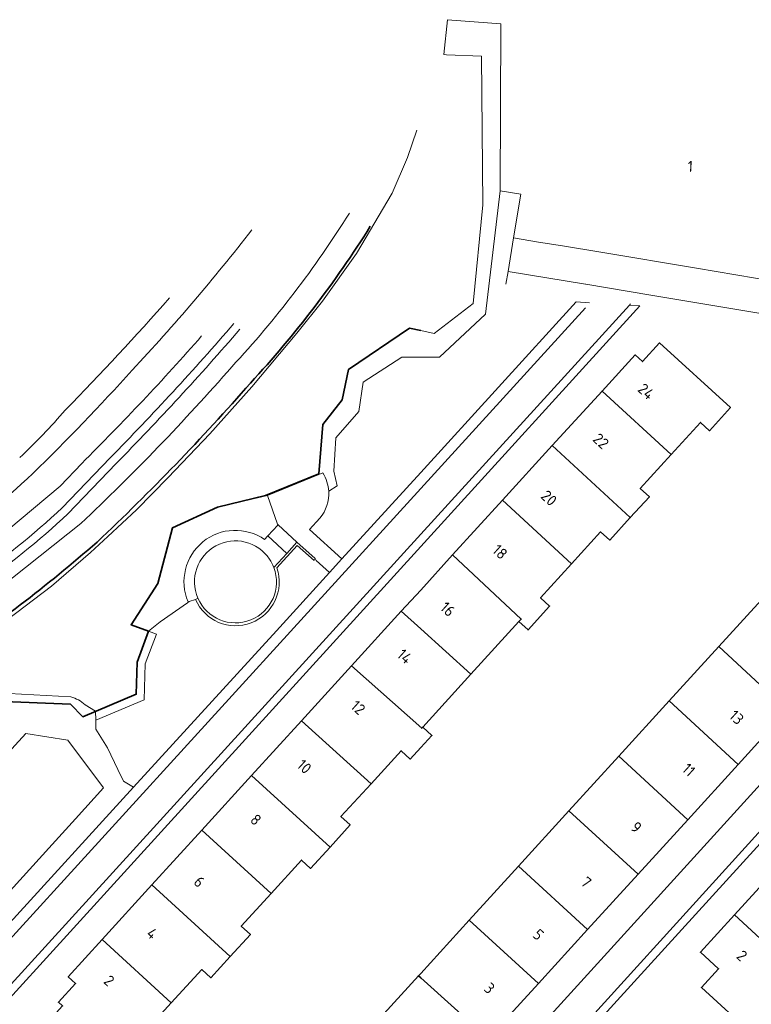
# Model space of a CAD drawing. Extents: x 150256 to 156914, y 461459 to 469481.
# Tile 509 of 656: x 154951 to 155040, y 467271 to 467391. Entities that reach past the tile are written whole.
import ezdxf
from ezdxf.enums import TextEntityAlignment as Align

# ---------------------------------------------------------------- set-up
doc = ezdxf.new("R2010")
doc.units = 0
doc.header["$LTSCALE"] = 0.75
for name, color, linetype, lineweight in [('B-RO-GK-BESCHOEIING-G', 251, 'GK-BESCHOEIING', 35), ('B-RO-GR-BEPLANTING_CULTUUR_BODEMBEDEKKER-GV', 251, 'CONTINUOUS', 18), ('B-RO-OG-BEBOUWING-GV', 6, 'CONTINUOUS', 35), ('B-RO-OG-BEBOUWING-T18', 1, 'CONTINUOUS', 18), ('B-RO-OG-TERREIN_CULTUURSCHEIDING-GV', 251, 'CONTINUOUS', 18), ('B-RO-OG-TERREIN_ONBEGROEID-GV', 251, 'CONTINUOUS', 18), ('B-RO-OG-WATER_SLOOT-GV', 251, 'CONTINUOUS', 18), ('B-RO-VH-VERHARDING_ASFALT-GV', 251, 'CONTINUOUS', 18), ('B-RO-VH-VERHARDING_BEDRIJFSVLOERPLAAT-GV', 251, 'CONTINUOUS', 18), ('B-RO-VH-VERHARDING_BETON-GV', 251, 'CONTINUOUS', 18), ('B-RO-VH-VERHARDING_BETONSTRAATSTEEN-GV', 251, 'CONTINUOUS', 18), ('B-RO-VH-VERHARDING_TEGEL-GV', 251, 'CONTINUOUS', 18)]:
    doc.layers.add(name, color=color, linetype=linetype, lineweight=lineweight)
doc.styles.add('NLCS-ISO-M200-T18', font='NLCS-ISO.ttf', dxfattribs={"height": 360})
doc.linetypes.add('GK-BESCHOEIING', pattern='A,30,-5,[1,NLCS.SHX,S=1,R=0,X=0,Y=0],-5', length=40)

msp = doc.modelspace()

# ---------------------------------------------------------------- linework, layer by layer
at = {"layer": 'B-RO-GK-BESCHOEIING-G'}
for points in [[(154979.301, 467346.497, 0.0472029), (154993.873, 467365.55)], [(154979.301, 467346.497, 0.0472029), (154993.873, 467365.55)], [(154960.653, 467327.165, 0.0240124), (154979.301, 467346.497)], [(154960.653, 467327.165, 0.0240124), (154979.301, 467346.497)], [(154941.461, 467312.513, 0.0332662), (154960.653, 467327.165)], [(154941.461, 467312.513, 0.0332662), (154960.653, 467327.165)]]:
    msp.add_lwpolyline(points, format="xyb", dxfattribs=at)
msp.add_lwpolyline([(154933.561, 467300.742), (154936.005, 467297.44), (154940.861, 467297.651), (154943.498, 467300.699), (154944.482, 467304.574), (154948.316, 467307.802), (154957.409, 467307.476), (154958.914, 467305.936), (154965.41, 467308.661), (154965.512, 467312.559), (154966.922, 467316.334), (154964.788, 467317.118), (154968.02, 467322.133), (154969.81, 467328.911), (154975.28, 467331.392), (154981.122, 467332.841), (154987.617, 467335.462), (154988.097, 467341.45), (154990.466, 467344.431), (154991.224, 467348.13), (154998.65, 467353.162), (155000, 467352.877)], dxfattribs=at)
msp.add_lwpolyline([(154933.561, 467300.742), (154936.005, 467297.44), (154940.861, 467297.651), (154943.498, 467300.699), (154944.482, 467304.574), (154948.316, 467307.802), (154957.409, 467307.476), (154958.914, 467305.936), (154965.41, 467308.661), (154965.512, 467312.559), (154966.922, 467316.334), (154964.788, 467317.118), (154968.02, 467322.133), (154969.81, 467328.911), (154975.28, 467331.392), (154981.122, 467332.841), (154987.617, 467335.462), (154988.097, 467341.45), (154990.466, 467344.431), (154991.224, 467348.13), (154998.65, 467353.162), (155000, 467352.877)], dxfattribs=at)
at = {"layer": 'B-RO-GR-BEPLANTING_CULTUUR_BODEMBEDEKKER-GV'}
for points in [[(154949.631, 467280.421), (154965.091, 467297.35), (154963.858, 467298.079), (154963.16, 467299.525), (154961.913, 467302.167), (154960.517, 467304.411), (154960.496, 467305.515), (154960.476, 467306.591), (154958.914, 467305.936), (154957.409, 467307.476), (154948.316, 467307.802)], [(154949.631, 467280.421), (154965.091, 467297.35), (154963.858, 467298.079), (154963.16, 467299.525), (154961.913, 467302.167), (154960.517, 467304.411), (154960.496, 467305.515), (154960.476, 467306.591), (154958.914, 467305.936), (154957.409, 467307.476), (154948.316, 467307.802)], [(154948.484, 467300.139), (154951.984, 467303.886), (154957.104, 467303.068), (154961.427, 467297.294), (154958.033, 467293.511), (154954.793, 467289.946), (154946.934, 467281.314)], [(154948.484, 467300.139), (154951.984, 467303.886), (154957.104, 467303.068), (154961.427, 467297.294), (154958.033, 467293.511), (154954.793, 467289.946), (154946.934, 467281.314)]]:
    msp.add_lwpolyline(points, dxfattribs=at)
at = {"layer": 'B-RO-OG-BEBOUWING-GV'}
for points in [[(155022.055, 467345.523), (155030.469, 467337.817), (155034.013, 467341.699), (155035.12, 467340.689), (155037.667, 467343.502), (155029.029, 467351.38), (155026.96, 467349.108), (155026.064, 467349.921)], [(155022.055, 467345.523), (155030.469, 467337.817), (155034.013, 467341.699), (155035.12, 467340.689), (155037.667, 467343.502), (155029.029, 467351.38), (155026.96, 467349.108), (155026.064, 467349.921)], [(155016.004, 467338.886), (155025.488, 467330.137), (155027.803, 467332.673), (155026.697, 467333.684), (155030.469, 467337.817), (155022.055, 467345.523)], [(155016.004, 467338.886), (155025.488, 467330.137), (155027.803, 467332.673), (155026.697, 467333.684), (155030.469, 467337.817), (155022.055, 467345.523)], [(155018.335, 467324.518), (155021.877, 467328.405), (155022.985, 467327.395), (155025.488, 467330.137), (155016.004, 467338.886), (155009.94, 467332.235)], [(155018.335, 467324.518), (155021.877, 467328.405), (155022.985, 467327.395), (155025.488, 467330.137), (155016.004, 467338.886), (155009.94, 467332.235)], [(155018.335, 467324.518), (155009.94, 467332.235), (155003.882, 467325.591), (155012.226, 467317.799), (155011.951, 467317.496), (155013.058, 467316.486), (155015.676, 467319.376), (155014.569, 467320.386)], [(155018.335, 467324.518), (155009.94, 467332.235), (155003.882, 467325.591), (155012.226, 467317.799), (155011.951, 467317.496), (155013.058, 467316.486), (155015.676, 467319.376), (155014.569, 467320.386)], [(155006.111, 467311.098), (155011.951, 467317.496), (155012.226, 467317.799), (155003.882, 467325.591), (155000, 467321.332), (154997.645, 467318.748), (155000, 467316.62)], [(155006.111, 467311.098), (155011.951, 467317.496), (155012.226, 467317.799), (155003.882, 467325.591), (155000, 467321.332), (154997.645, 467318.748), (155000, 467316.62)], [(155050.695, 467313.382), (155042.299, 467321.091), (155036.27, 467314.484), (155044.617, 467306.72)], [(155050.695, 467313.382), (155042.299, 467321.091), (155036.27, 467314.484), (155044.617, 467306.72)], [(155006.111, 467311.098), (155000, 467316.62), (154997.645, 467318.748), (154991.599, 467312.118), (155000.122, 467304.536), (155000.25, 467304.676)], [(155006.111, 467311.098), (155000, 467316.62), (154997.645, 467318.748), (154991.599, 467312.118), (155000.122, 467304.536), (155000.25, 467304.676)], [(155038.603, 467300.128), (155044.617, 467306.72), (155036.27, 467314.484), (155030.211, 467307.844)], [(155038.603, 467300.128), (155044.617, 467306.72), (155036.27, 467314.484), (155030.211, 467307.844)], [(154985.513, 467305.441), (154993.96, 467297.781), (154997.622, 467301.792), (154998.728, 467300.78), (155000, 467302.176), (155001.356, 467303.664), (155000.25, 467304.676), (155000.122, 467304.536), (154991.599, 467312.118)], [(154985.513, 467305.441), (154993.96, 467297.781), (154997.622, 467301.792), (154998.728, 467300.78), (155000, 467302.176), (155001.356, 467303.664), (155000.25, 467304.676), (155000.122, 467304.536), (154991.599, 467312.118)], [(155038.603, 467300.128), (155030.211, 467307.844), (155024.107, 467301.154), (155032.47, 467293.406)], [(155038.603, 467300.128), (155030.211, 467307.844), (155024.107, 467301.154), (155032.47, 467293.406)], [(154979.443, 467298.783), (154988.978, 467290.091), (154991.418, 467292.774), (154990.309, 467293.782), (154993.96, 467297.781), (154985.513, 467305.441)], [(154979.443, 467298.783), (154988.978, 467290.091), (154991.418, 467292.774), (154990.309, 467293.782), (154993.96, 467297.781), (154985.513, 467305.441)], [(155032.47, 467293.406), (155024.107, 467301.154), (155018.015, 467294.477), (155026.431, 467286.786)], [(155032.47, 467293.406), (155024.107, 467301.154), (155018.015, 467294.477), (155026.431, 467286.786)], [(154988.978, 467290.091), (154979.443, 467298.783), (154973.38, 467292.132), (154981.808, 467284.449), (154985.501, 467288.494), (154986.608, 467287.484)], [(154988.978, 467290.091), (154979.443, 467298.783), (154973.38, 467292.132), (154981.808, 467284.449), (154985.501, 467288.494), (154986.608, 467287.484)], [(155020.291, 467280.057), (155026.431, 467286.786), (155018.015, 467294.477), (155011.904, 467287.779)], [(155020.291, 467280.057), (155026.431, 467286.786), (155018.015, 467294.477), (155011.904, 467287.779)], [(154973.38, 467292.132), (154967.316, 467285.482), (154976.849, 467276.791), (154979.29, 467279.469), (154978.184, 467280.48), (154981.808, 467284.449)], [(154973.38, 467292.132), (154967.316, 467285.482), (154976.849, 467276.791), (154979.29, 467279.469), (154978.184, 467280.48), (154981.808, 467284.449)], [(155046.539, 467274.114), (155052.642, 467280.806), (155044.215, 467288.468), (155038.175, 467281.843)], [(155046.539, 467274.114), (155052.642, 467280.806), (155044.215, 467288.468), (155038.175, 467281.843)], [(155020.291, 467280.057), (155011.904, 467287.779), (155005.915, 467281.216), (155014.32, 467273.512)], [(155020.291, 467280.057), (155011.904, 467287.779), (155005.915, 467281.216), (155014.32, 467273.512)], [(154961.253, 467278.83), (154969.677, 467271.15), (154973.372, 467275.2), (154974.478, 467274.189), (154976.849, 467276.791), (154967.316, 467285.482)], [(154961.253, 467278.83), (154969.677, 467271.15), (154973.372, 467275.2), (154974.478, 467274.189), (154976.849, 467276.791), (154967.316, 467285.482)], [(155014.32, 467273.512), (155005.915, 467281.216), (155000, 467274.733), (154999.732, 467274.439), (155000, 467274.199), (155008.221, 467266.827)], [(155014.32, 467273.512), (155005.915, 467281.216), (155000, 467274.733), (154999.732, 467274.439), (155000, 467274.199), (155008.221, 467266.827)], [(155038.175, 467281.843), (155034.022, 467277.289), (155036.216, 467275.284), (155034.134, 467273.011), (155040.352, 467267.331), (155046.539, 467274.114)], [(155038.175, 467281.843), (155034.022, 467277.289), (155036.216, 467275.284), (155034.134, 467273.011), (155040.352, 467267.331), (155046.539, 467274.114)], [(154969.677, 467271.15), (154961.253, 467278.83), (154957.137, 467274.316), (154958.029, 467273.501), (154955.952, 467271.226), (154956.454, 467270.77), (154954.145, 467268.233), (154961.864, 467261.207), (154964.173, 467263.743), (154964.593, 467263.361), (154967.167, 467266.176), (154966.06, 467267.187)], [(154969.677, 467271.15), (154961.253, 467278.83), (154957.137, 467274.316), (154958.029, 467273.501), (154955.952, 467271.226), (154956.454, 467270.77), (154954.145, 467268.233), (154961.864, 467261.207), (154964.173, 467263.743), (154964.593, 467263.361), (154967.167, 467266.176), (154966.06, 467267.187)], [(154999.732, 467274.439), (154995.499, 467269.8), (154997.703, 467267.807), (154996.255, 467266.213), (154997.821, 467263.9), (155000, 467262.683), (155000.278, 467262.528), (155001.728, 467264.122), (155003.925, 467262.118), (155008.221, 467266.827), (155000, 467274.199)], [(154999.732, 467274.439), (154995.499, 467269.8), (154997.703, 467267.807), (154996.255, 467266.213), (154997.821, 467263.9), (155000, 467262.683), (155000.278, 467262.528), (155001.728, 467264.122), (155003.925, 467262.118), (155008.221, 467266.827), (155000, 467274.199)]]:
    msp.add_lwpolyline(points, close=True, dxfattribs=at)
at = {"layer": 'B-RO-OG-TERREIN_CULTUURSCHEIDING-GV'}
for points in [[(155010.372, 467358.495), (155010.628, 467360.057), (155011.294, 467364.125), (155012.168, 467369.46), (155009.655, 467369.877), (155007.896, 467354.866), (155002.293, 467349.648), (154997.715, 467349.648), (154993.016, 467346.6), (154992.497, 467343.033), (154989.702, 467339.852), (154989.449, 467335.791), (154989.834, 467334.008), (154988.831, 467333.346)], [(155010.372, 467358.495), (155010.628, 467360.057), (155011.294, 467364.125), (155012.168, 467369.46), (155009.655, 467369.877), (155007.896, 467354.866), (155002.293, 467349.648), (154997.715, 467349.648), (154993.016, 467346.6), (154992.497, 467343.033), (154989.702, 467339.852), (154989.449, 467335.791), (154989.834, 467334.008), (154988.831, 467333.346)], [(154987.739, 467330.08), (154986.481, 467328.673), (154990.426, 467325.106), (155000, 467335.608), (155018.908, 467356.349)], [(154987.739, 467330.08), (154986.481, 467328.673), (154990.426, 467325.106), (155000, 467335.608), (155018.908, 467356.349)], [(154962.236, 467337.397), (154956.402, 467331.307)], [(154962.236, 467337.397), (154956.402, 467331.307)], [(154957.104, 467330.594), (154962.953, 467336.7)], [(154962.953, 467336.7), (154957.104, 467330.594)], [(154957.104, 467330.594), (154962.953, 467336.7)], [(154962.953, 467336.7), (154957.104, 467330.594)], [(154943.787, 467319.89), (154932.781, 467310.449), (154933.718, 467309.611), (154958.678, 467329.423)], [(154943.787, 467319.89), (154932.781, 467310.449), (154933.718, 467309.611), (154958.678, 467329.423)], [(154960.496, 467305.515), (154960.517, 467304.411), (154961.913, 467302.167), (154963.16, 467299.525), (154963.858, 467298.079), (154965.091, 467297.35), (154982.467, 467316.376), (154988.929, 467323.464), (154987.28, 467324.94), (154987.18, 467325.15), (154987.04, 467324.92), (154984.98, 467326.74), (154982.512, 467324.018)], [(154960.496, 467305.515), (154960.517, 467304.411), (154961.913, 467302.167), (154963.16, 467299.525), (154963.858, 467298.079), (154965.091, 467297.35), (154982.467, 467316.376), (154988.929, 467323.464), (154987.28, 467324.94), (154987.18, 467325.15), (154987.04, 467324.92), (154984.98, 467326.74), (154982.512, 467324.018)], [(154972.61, 467320.191), (154971.867, 467319.941), (154971.65, 467319.79), (154968.33, 467317.48), (154966.922, 467316.334), (154967.857, 467315.98), (154966.507, 467312.366), (154966.393, 467307.989), (154960.496, 467305.515)], [(154972.61, 467320.191), (154971.867, 467319.941), (154971.65, 467319.79), (154968.33, 467317.48), (154966.922, 467316.334), (154967.857, 467315.98), (154966.507, 467312.366), (154966.393, 467307.989), (154960.496, 467305.515)]]:
    msp.add_lwpolyline(points, dxfattribs=at)
for points in [[(154977.044, 467348.474, 0.0471923), (154991.329, 467367.14)], [(154977.044, 467348.474, 0.0471923), (154991.329, 467367.14)], [(154964.911, 467348.059, 0.0235079), (154979.482, 467365.134)], [(154964.911, 467348.059, 0.0235079), (154979.482, 467365.134)], [(154969.462, 467356.852, -0.0137949), (154956.79, 467343.211)], [(154969.462, 467356.852, -0.0137949), (154956.79, 467343.211)], [(154977.278, 467353.713, -0.0166475), (154962.236, 467337.397)], [(154977.278, 467353.713, -0.0166475), (154962.236, 467337.397)], [(154962.953, 467336.7, 0.0166771), (154978.026, 467353.049)], [(154978.026, 467353.049, -0.0166771), (154962.953, 467336.7)], [(154962.953, 467336.7, 0.0166771), (154978.026, 467353.049)], [(154978.026, 467353.049, -0.0166771), (154962.953, 467336.7)], [(154958.678, 467329.423, 0.0240268), (154977.044, 467348.474)], [(154958.678, 467329.423, 0.0240268), (154977.044, 467348.474)], [(154952.823, 467335.488, 0.0169924), (154964.911, 467348.059)], [(154952.823, 467335.488, 0.0169924), (154964.911, 467348.059)], [(154956.79, 467343.211, -0.0272827), (154951.241, 467337.435)], [(154956.79, 467343.211, -0.0272827), (154951.241, 467337.435)], [(154941.437, 467326.328, 0.0392221), (154952.823, 467335.488)], [(154941.437, 467326.328, 0.0392221), (154952.823, 467335.488)], [(154988.831, 467333.346, -0.1959596), (154987.739, 467330.08)], [(154988.831, 467333.346, -0.1959596), (154987.739, 467330.08)], [(154956.402, 467331.307, -0.0352523), (154945.269, 467322.331)], [(154956.402, 467331.307, -0.0352523), (154945.269, 467322.331)], [(154945.83, 467321.503, 0.0354024), (154957.104, 467330.594)], [(154957.104, 467330.594, -0.0354024), (154945.83, 467321.503)], [(154945.83, 467321.503, 0.0354024), (154957.104, 467330.594)], [(154957.104, 467330.594, -0.0354024), (154945.83, 467321.503)], [(154982.512, 467324.018, -0.9606927), (154972.61, 467320.191)], [(154982.512, 467324.018, -0.9606927), (154972.61, 467320.191)]]:
    msp.add_lwpolyline(points, format="xyb", dxfattribs=at)
at = {"layer": 'B-RO-OG-TERREIN_ONBEGROEID-GV'}
for points in [[(154981.619, 467325.096, 0.914491), (154972.909, 467320.355)], [(154981.619, 467325.096, 0.914491), (154972.909, 467320.355)], [(154982.15, 467324.064, 0.0593503), (154981.619, 467325.096)], [(154982.15, 467324.064, 0.0593503), (154981.619, 467325.096)], [(154972.909, 467320.355, 0.9772859), (154982.15, 467324.064)], [(154972.909, 467320.355, 0.9772859), (154982.15, 467324.064)]]:
    msp.add_lwpolyline(points, format="xyb", dxfattribs=at)
at = {"layer": 'B-RO-OG-WATER_SLOOT-GV'}
for points in [[(154988.831, 467333.346), (154989.834, 467334.008), (154989.449, 467335.791), (154989.702, 467339.852), (154992.497, 467343.033), (154993.016, 467346.6), (154997.715, 467349.648), (155002.293, 467349.648), (155007.896, 467354.866), (155009.655, 467369.877), (155009.741, 467390.152), (155003.241, 467390.662), (155002.816, 467386.427), (155003.143, 467386.398), (155007.378, 467386.209), (155007.543, 467368.159), (155006.375, 467356.174), (155001.624, 467352.534), (155000, 467352.877), (154998.65, 467353.162), (154991.224, 467348.13), (154990.466, 467344.431), (154988.097, 467341.45), (154987.609, 467335.361), (154988.092, 467335.558)], [(154988.831, 467333.346), (154989.834, 467334.008), (154989.449, 467335.791), (154989.702, 467339.852), (154992.497, 467343.033), (154993.016, 467346.6), (154997.715, 467349.648), (155002.293, 467349.648), (155007.896, 467354.866), (155009.655, 467369.877), (155009.741, 467390.152), (155003.241, 467390.662), (155002.816, 467386.427), (155003.143, 467386.398), (155007.378, 467386.209), (155007.543, 467368.159), (155006.375, 467356.174), (155001.624, 467352.534), (155000, 467352.877), (154998.65, 467353.162), (154991.224, 467348.13), (154990.466, 467344.431), (154988.097, 467341.45), (154987.609, 467335.361), (154988.092, 467335.558)], [(154959.21, 467307.386), (154960.476, 467306.591), (154965.41, 467308.661), (154965.512, 467312.559), (154966.922, 467316.334), (154964.788, 467317.118), (154968.02, 467322.133), (154969.81, 467328.911), (154975.28, 467331.392), (154981.368, 467332.818), (154987.609, 467335.361), (154988.097, 467341.45), (154990.466, 467344.431), (154991.224, 467348.13), (154998.65, 467353.162), (155000, 467352.877), (155001.624, 467352.534), (155006.375, 467356.174), (155007.543, 467368.159), (155007.378, 467386.209), (155003.143, 467386.398), (155002.816, 467386.427)], [(154959.21, 467307.386), (154960.476, 467306.591), (154965.41, 467308.661), (154965.512, 467312.559), (154966.922, 467316.334), (154964.788, 467317.118), (154968.02, 467322.133), (154969.81, 467328.911), (154975.28, 467331.392), (154981.368, 467332.818), (154987.609, 467335.361), (154988.097, 467341.45), (154990.466, 467344.431), (154991.224, 467348.13), (154998.65, 467353.162), (155000, 467352.877), (155001.624, 467352.534), (155006.375, 467356.174), (155007.543, 467368.159), (155007.378, 467386.209), (155003.143, 467386.398), (155002.816, 467386.427)], [(154932.278, 467305.569), (154937.026, 467308.924), (154944.687, 467314.078), (154949.711, 467317.71), (154955.121, 467321.801), (154959.848, 467325.888), (154961.96, 467327.824), (154965.428, 467331.067), (154969.28, 467335.027), (154974.365, 467340.309), (154979.475, 467346.041), (154984.941, 467352.559), (154988.067, 467356.449), (154992.212, 467362.232), (154996.533, 467369.565), (154998.38, 467373.907), (154999.541, 467377.239)], [(154999.541, 467377.239), (154998.38, 467373.907), (154996.533, 467369.565), (154992.212, 467362.232), (154988.067, 467356.449), (154984.941, 467352.559), (154979.475, 467346.041), (154974.365, 467340.309), (154969.28, 467335.027), (154965.428, 467331.067), (154961.96, 467327.824), (154959.848, 467325.888), (154955.121, 467321.801), (154949.711, 467317.71), (154944.687, 467314.078), (154937.026, 467308.924), (154932.278, 467305.569)], [(154932.278, 467305.569), (154937.026, 467308.924), (154944.687, 467314.078), (154949.711, 467317.71), (154955.121, 467321.801), (154959.848, 467325.888), (154961.96, 467327.824), (154965.428, 467331.067), (154969.28, 467335.027), (154974.365, 467340.309), (154979.475, 467346.041), (154984.941, 467352.559), (154988.067, 467356.449), (154992.212, 467362.232), (154996.533, 467369.565), (154998.38, 467373.907), (154999.541, 467377.239)], [(154999.541, 467377.239), (154998.38, 467373.907), (154996.533, 467369.565), (154992.212, 467362.232), (154988.067, 467356.449), (154984.941, 467352.559), (154979.475, 467346.041), (154974.365, 467340.309), (154969.28, 467335.027), (154965.428, 467331.067), (154961.96, 467327.824), (154959.848, 467325.888), (154955.121, 467321.801), (154949.711, 467317.71), (154944.687, 467314.078), (154937.026, 467308.924), (154932.278, 467305.569)], [(154981.026, 467327.469), (154981.42, 467327.9), (154982.628, 467329.217), (154982.618, 467329.245), (154982.591, 467329.323), (154981.368, 467332.818), (154975.28, 467331.392), (154969.81, 467328.911), (154968.02, 467322.133), (154964.788, 467317.118), (154966.922, 467316.334), (154968.33, 467317.48), (154971.65, 467319.79), (154971.867, 467319.941), (154971.721, 467319.892)], [(154981.026, 467327.469), (154981.42, 467327.9), (154982.628, 467329.217), (154982.618, 467329.245), (154982.591, 467329.323), (154981.368, 467332.818), (154975.28, 467331.392), (154969.81, 467328.911), (154968.02, 467322.133), (154964.788, 467317.118), (154966.922, 467316.334), (154968.33, 467317.48), (154971.65, 467319.79), (154971.867, 467319.941), (154971.721, 467319.892)], [(154958.678, 467329.423), (154933.718, 467309.611), (154935.215, 467308.271), (154930.21, 467304.872), (154932.459, 467302.165), (154933.561, 467300.742), (154936.005, 467297.44), (154940.861, 467297.651), (154943.498, 467300.699), (154944.482, 467304.574), (154948.316, 467307.802), (154957.409, 467307.476), (154958.914, 467305.936), (154960.476, 467306.591)], [(154958.678, 467329.423), (154933.718, 467309.611), (154935.215, 467308.271), (154930.21, 467304.872), (154932.459, 467302.165), (154933.561, 467300.742), (154936.005, 467297.44), (154940.861, 467297.651), (154943.498, 467300.699), (154944.482, 467304.574), (154948.316, 467307.802), (154957.409, 467307.476), (154958.914, 467305.936), (154960.476, 467306.591)], [(154957.453, 467308.338), (154949.96, 467308.772), (154948.384, 467308.302), (154944.437, 467304.663), (154943.723, 467303.138)], [(154943.723, 467303.138), (154944.437, 467304.663), (154948.384, 467308.302), (154949.96, 467308.772), (154957.453, 467308.338)], [(154957.453, 467308.338), (154949.96, 467308.772), (154948.384, 467308.302), (154944.437, 467304.663), (154943.723, 467303.138)], [(154943.723, 467303.138), (154944.437, 467304.663), (154948.384, 467308.302), (154949.96, 467308.772), (154957.453, 467308.338)], [(154960.476, 467306.591), (154959.21, 467307.386)], [(154960.476, 467306.591), (154959.21, 467307.386)]]:
    msp.add_lwpolyline(points, dxfattribs=at)
for points in [[(154991.329, 467367.14, -0.0471923), (154977.044, 467348.474)], [(154991.329, 467367.14, -0.0471923), (154977.044, 467348.474)], [(154977.044, 467348.474, -0.0240268), (154958.678, 467329.423)], [(154977.044, 467348.474, -0.0240268), (154958.678, 467329.423)], [(154988.092, 467335.558, -0.1297627), (154988.831, 467333.346)], [(154988.092, 467335.558, -0.1297627), (154988.831, 467333.346)], [(154971.721, 467319.892, -0.7531016), (154981.026, 467327.469)], [(154971.721, 467319.892, -0.7531016), (154981.026, 467327.469)], [(154959.21, 467307.386, 0.122379), (154957.453, 467308.338)], [(154957.453, 467308.338, -0.122379), (154959.21, 467307.386)], [(154959.21, 467307.386, 0.122379), (154957.453, 467308.338)], [(154957.453, 467308.338, -0.122379), (154959.21, 467307.386)]]:
    msp.add_lwpolyline(points, format="xyb", dxfattribs=at)
msp.add_lwpolyline([(154966.922, 467316.334), (154965.512, 467312.559), (154965.41, 467308.661), (154960.476, 467306.591), (154960.496, 467305.515), (154966.393, 467307.989), (154966.507, 467312.366), (154967.857, 467315.98)], close=True, dxfattribs=at)
msp.add_lwpolyline([(154966.922, 467316.334), (154965.512, 467312.559), (154965.41, 467308.661), (154960.476, 467306.591), (154960.496, 467305.515), (154966.393, 467307.989), (154966.507, 467312.366), (154967.857, 467315.98)], close=True, dxfattribs=at)
at = {"layer": 'B-RO-VH-VERHARDING_ASFALT-GV'}
for points in [[(154956.79, 467343.211, 0.0137949), (154969.462, 467356.852)], [(154956.79, 467343.211, 0.0137949), (154969.462, 467356.852)], [(154951.241, 467337.435, 0.0272827), (154956.79, 467343.211)], [(154951.241, 467337.435, 0.0272827), (154956.79, 467343.211)], [(154988.831, 467333.346, 0.1297627), (154988.092, 467335.558)], [(154988.831, 467333.346, 0.1297627), (154988.092, 467335.558)], [(154987.739, 467330.08, 0.1959596), (154988.831, 467333.346)], [(154987.739, 467330.08, 0.1959596), (154988.831, 467333.346)], [(154981.026, 467327.469, 0.7531016), (154971.721, 467319.892)], [(154981.026, 467327.469, 0.7531016), (154971.721, 467319.892)], [(154972.909, 467320.355, -0.914491), (154981.619, 467325.096)], [(154972.909, 467320.355, -0.914491), (154981.619, 467325.096)], [(154981.619, 467325.096, -0.0593503), (154982.15, 467324.064)], [(154981.619, 467325.096, -0.0593503), (154982.15, 467324.064)]]:
    msp.add_lwpolyline(points, format="xyb", dxfattribs=at)
for points in [[(154988.092, 467335.558), (154987.609, 467335.361), (154981.368, 467332.818), (154982.591, 467329.323), (154982.66, 467329.26), (154984.96, 467327.16), (154987.18, 467325.15), (154987.28, 467324.94), (154988.929, 467323.464), (154990.426, 467325.106), (154986.481, 467328.673), (154987.739, 467330.08)], [(154988.092, 467335.558), (154987.609, 467335.361), (154981.368, 467332.818), (154982.591, 467329.323), (154982.66, 467329.26), (154984.96, 467327.16), (154987.18, 467325.15), (154987.28, 467324.94), (154988.929, 467323.464), (154990.426, 467325.106), (154986.481, 467328.673), (154987.739, 467330.08)], [(154981.42, 467327.9), (154981.026, 467327.469)], [(154981.42, 467327.9), (154981.026, 467327.469)], [(154982.15, 467324.064), (154983.73, 467325.79), (154981.42, 467327.9)], [(154982.15, 467324.064), (154983.73, 467325.79), (154981.42, 467327.9)], [(154971.721, 467319.892), (154971.867, 467319.941), (154972.61, 467320.191), (154972.909, 467320.355)], [(154971.721, 467319.892), (154971.867, 467319.941), (154972.61, 467320.191), (154972.909, 467320.355)]]:
    msp.add_lwpolyline(points, dxfattribs=at)
at = {"layer": 'B-RO-VH-VERHARDING_BEDRIJFSVLOERPLAAT-GV'}
for points in [[(154982.512, 467324.018), (154984.98, 467326.74), (154987.04, 467324.92), (154987.18, 467325.15), (154984.96, 467327.16), (154983.73, 467325.79), (154982.15, 467324.064)], [(154982.512, 467324.018), (154984.98, 467326.74), (154987.04, 467324.92), (154987.18, 467325.15), (154984.96, 467327.16), (154983.73, 467325.79), (154982.15, 467324.064)], [(154972.909, 467320.355), (154972.61, 467320.191)], [(154972.909, 467320.355), (154972.61, 467320.191)]]:
    msp.add_lwpolyline(points, dxfattribs=at)
for points in [[(154972.61, 467320.191, 0.9606927), (154982.512, 467324.018)], [(154972.61, 467320.191, 0.9606927), (154982.512, 467324.018)], [(154982.15, 467324.064, -0.9772859), (154972.909, 467320.355)], [(154982.15, 467324.064, -0.9772859), (154972.909, 467320.355)]]:
    msp.add_lwpolyline(points, format="xyb", dxfattribs=at)
at = {"layer": 'B-RO-VH-VERHARDING_BETON-GV'}
msp.add_lwpolyline([(154982.591, 467329.323), (154982.618, 467329.245), (154982.628, 467329.217), (154981.42, 467327.9), (154983.73, 467325.79), (154984.96, 467327.16), (154982.66, 467329.26)], close=True, dxfattribs=at)
msp.add_lwpolyline([(154982.591, 467329.323), (154982.618, 467329.245), (154982.628, 467329.217), (154981.42, 467327.9), (154983.73, 467325.79), (154984.96, 467327.16), (154982.66, 467329.26)], close=True, dxfattribs=at)
at = {"layer": 'B-RO-VH-VERHARDING_BETONSTRAATSTEEN-GV'}
for points in [[(155053.869, 467357.076), (155040.701, 467359.261), (155033.54, 467360.455), (155021.91, 467362.385), (155017.233, 467363.165), (155014.324, 467363.635), (155011.294, 467364.125), (155010.628, 467360.057), (155020.057, 467358.526), (155020.062, 467358.525), (155027.977, 467357.166), (155082.419, 467348.095), (155091.75, 467346.546), (155119.615, 467341.829), (155121.701, 467341.476), (155122.716, 467341.304), (155147.613, 467337.09), (155148.865, 467336.892)], [(155053.869, 467357.076), (155040.701, 467359.261), (155033.54, 467360.455), (155021.91, 467362.385), (155017.233, 467363.165), (155014.324, 467363.635), (155011.294, 467364.125), (155010.628, 467360.057), (155020.057, 467358.526), (155020.062, 467358.525), (155027.977, 467357.166), (155082.419, 467348.095), (155091.75, 467346.546), (155119.615, 467341.829), (155121.701, 467341.476), (155122.716, 467341.304), (155147.613, 467337.09), (155148.865, 467336.892)], [(155082.419, 467348.095), (155027.977, 467357.166)], [(155082.419, 467348.095), (155027.977, 467357.166)], [(155020.024, 467355.621), (155000, 467333.655), (154935.33, 467262.745), (154928.358, 467255.001)], [(155020.024, 467355.621), (155000, 467333.655), (154935.33, 467262.745), (154928.358, 467255.001)], [(154934.109, 467256.568), (154934.474, 467256.244), (154936.167, 467258.06), (155000, 467328.132), (155025.372, 467355.959), (155025.53, 467356.133)], [(154934.109, 467256.568), (154934.474, 467256.244), (154936.167, 467258.06), (155000, 467328.132), (155025.372, 467355.959), (155025.53, 467356.133)], [(155017.025, 467266.087), (155020.35, 467269.003), (155049.783, 467301.428), (155090.217, 467345.741), (155090.472, 467346.025), (155090.486, 467346.035)], [(155017.025, 467266.087), (155020.35, 467269.003), (155049.783, 467301.428), (155090.217, 467345.741), (155090.472, 467346.025), (155090.486, 467346.035)], [(155083.582, 467344.689), (155083.568, 467344.664), (155083.811, 467344.476), (155077.671, 467337.71), (155008.145, 467261.255), (155006.134, 467259.029), (155005.627, 467258.469)], [(155083.582, 467344.689), (155083.568, 467344.664), (155083.811, 467344.476), (155077.671, 467337.71), (155008.145, 467261.255), (155006.134, 467259.029), (155005.627, 467258.469)]]:
    msp.add_lwpolyline(points, dxfattribs=at)
at = {"layer": 'B-RO-VH-VERHARDING_TEGEL-GV'}
for points in [[(154979.482, 467365.134, -0.0235079), (154964.911, 467348.059)], [(154979.482, 467365.134, -0.0235079), (154964.911, 467348.059)], [(154962.236, 467337.397, 0.0166475), (154977.278, 467353.713)], [(154962.236, 467337.397, 0.0166475), (154977.278, 467353.713)], [(154973.368, 467352.218, -0.0167505), (154958.778, 467336.718)], [(154958.778, 467336.718, 0.0167505), (154973.368, 467352.218)], [(154973.368, 467352.218, -0.0167505), (154958.778, 467336.718)], [(154958.778, 467336.718, 0.0167505), (154973.368, 467352.218)], [(154964.911, 467348.059, -0.0169924), (154952.823, 467335.488)], [(154964.911, 467348.059, -0.0169924), (154952.823, 467335.488)], [(154952.823, 467335.488, -0.0392221), (154941.437, 467326.328)], [(154952.823, 467335.488, -0.0392221), (154941.437, 467326.328)], [(154945.269, 467322.331, 0.0352523), (154956.402, 467331.307)], [(154945.269, 467322.331, 0.0352523), (154956.402, 467331.307)]]:
    msp.add_lwpolyline(points, format="xyb", dxfattribs=at)
for points in [[(155020.547, 467356.252), (155018.908, 467356.349), (155000, 467335.608), (154990.426, 467325.106), (154988.929, 467323.464), (154982.467, 467316.376), (154965.091, 467297.35), (154949.631, 467280.421), (154944.967, 467275.302), (154940.577, 467270.458), (154940.392, 467270.253), (154932.64, 467261.813), (154932.455, 467261.609), (154927.35, 467255.999), (154927.04, 467255.68)], [(155020.547, 467356.252), (155018.908, 467356.349), (155000, 467335.608), (154990.426, 467325.106), (154988.929, 467323.464), (154982.467, 467316.376), (154965.091, 467297.35), (154949.631, 467280.421), (154944.967, 467275.302), (154940.577, 467270.458), (154940.392, 467270.253), (154932.64, 467261.813), (154932.455, 467261.609), (154927.35, 467255.999), (154927.04, 467255.68)], [(154928.358, 467255.001), (154935.33, 467262.745), (155000, 467333.655), (155020.024, 467355.621)], [(154928.358, 467255.001), (154935.33, 467262.745), (155000, 467333.655), (155020.024, 467355.621)], [(154935.295, 467255.77), (154936.848, 467257.267), (155000, 467326.641), (155026.628, 467355.878), (155025.372, 467355.959), (155000, 467328.132), (154936.167, 467258.06), (154934.474, 467256.244), (154934.109, 467256.568)], [(154935.295, 467255.77), (154936.848, 467257.267), (155000, 467326.641), (155026.628, 467355.878), (155025.372, 467355.959), (155000, 467328.132), (154936.167, 467258.06), (154934.474, 467256.244), (154934.109, 467256.568)], [(155018.492, 467265.572), (155021.817, 467269.159), (155090.972, 467345.052), (155090.959, 467345.066), (155090.217, 467345.741), (155049.783, 467301.428), (155020.35, 467269.003), (155017.025, 467266.087)], [(155018.492, 467265.572), (155021.817, 467269.159), (155090.972, 467345.052), (155090.959, 467345.066), (155090.217, 467345.741), (155049.783, 467301.428), (155020.35, 467269.003), (155017.025, 467266.087)], [(154941.437, 467326.328), (154940.358, 467325.411), (154926.992, 467314.062), (154923.564, 467311.621), (154924.923, 467308.304), (154928.594, 467310.888), (154929.157, 467311.298), (154942.319, 467323.021), (154948.15, 467327.279), (154956.168, 467333.96), (154958.778, 467336.718)], [(154941.437, 467326.328), (154940.358, 467325.411), (154926.992, 467314.062), (154923.564, 467311.621), (154924.923, 467308.304), (154928.594, 467310.888), (154929.157, 467311.298), (154942.319, 467323.021), (154948.15, 467327.279), (154956.168, 467333.96), (154958.778, 467336.718)], [(154958.778, 467336.718), (154956.168, 467333.96), (154948.15, 467327.279), (154942.319, 467323.021), (154929.157, 467311.298), (154928.594, 467310.888), (154924.923, 467308.304), (154926.082, 467306.694), (154928.815, 467308.662), (154930.204, 467309.618), (154930.614, 467309.908), (154932.029, 467311.122), (154943.119, 467320.634)], [(154958.778, 467336.718), (154956.168, 467333.96), (154948.15, 467327.279), (154942.319, 467323.021), (154929.157, 467311.298), (154928.594, 467310.888), (154924.923, 467308.304), (154926.082, 467306.694), (154928.815, 467308.662), (154930.204, 467309.618), (154930.614, 467309.908), (154932.029, 467311.122), (154943.119, 467320.634)], [(154956.402, 467331.307), (154962.236, 467337.397)], [(154956.402, 467331.307), (154962.236, 467337.397)]]:
    msp.add_lwpolyline(points, dxfattribs=at)

# ---------------------------------------------------------------- texts
at = {"layer": 'B-RO-OG-BEBOUWING-T18', "style": 'NLCS-ISO-M200-T18'}
for s, rotation, p in [('1', 356.8, (155032.782, 467372.833)), ('1', 356.8, (155032.782, 467372.833)), ('24', 317.6, (155027.42, 467345.471)), ('24', 317.6, (155027.42, 467345.471)), ('22', 317.6, (155021.919, 467339.437)), ('22', 317.6, (155021.919, 467339.437)), ('20', 317.6, (155015.603, 467332.51)), ('20', 317.6, (155015.603, 467332.51)), ('18', 317.6, (155009.641, 467325.97)), ('18', 317.6, (155009.641, 467325.97)), ('16', 317.6, (155003.288, 467319.001)), ('16', 317.6, (155003.288, 467319.001)), ('14', 317.6, (154998.058, 467313.265)), ('14', 317.6, (154998.058, 467313.265)), ('12', 317.6, (154992.389, 467307.047)), ('12', 317.6, (154992.389, 467307.047)), ('13', 317.6, (155038.413, 467305.855)), ('13', 317.6, (155038.413, 467305.855)), ('10', 317.6, (154985.846, 467299.869)), ('10', 317.6, (154985.846, 467299.869)), ('11', 317.6, (155032.598, 467299.48)), ('11', 317.6, (155032.598, 467299.48)), ('8', 317.6, (154979.96, 467293.412)), ('8', 317.6, (154979.96, 467293.412)), ('9', 317.6, (155026.219, 467292.489)), ('9', 317.6, (155026.219, 467292.489)), ('6', 317.6, (154973.078, 467285.865)), ('6', 317.6, (154973.078, 467285.865)), ('7', 317.6, (155020.118, 467285.801)), ('7', 317.6, (155020.118, 467285.801)), ('4', 317.6, (154967.344, 467279.575)), ('4', 317.6, (154967.344, 467279.575)), ('5', 317.6, (155014.315, 467279.442)), ('5', 317.6, (155014.315, 467279.442)), ('2', 317.6, (155039.065, 467276.882)), ('2', 317.6, (155039.065, 467276.882)), ('2', 317.6, (154962.122, 467273.846)), ('2', 317.6, (154962.122, 467273.846)), ('3', 317.6, (155008.372, 467272.927)), ('3', 317.6, (155008.372, 467272.927))]:
    msp.add_text(s, height=1.35, rotation=rotation, dxfattribs=at).set_placement(p, align=Align.MIDDLE)

doc.saveas('drawing.dxf')
